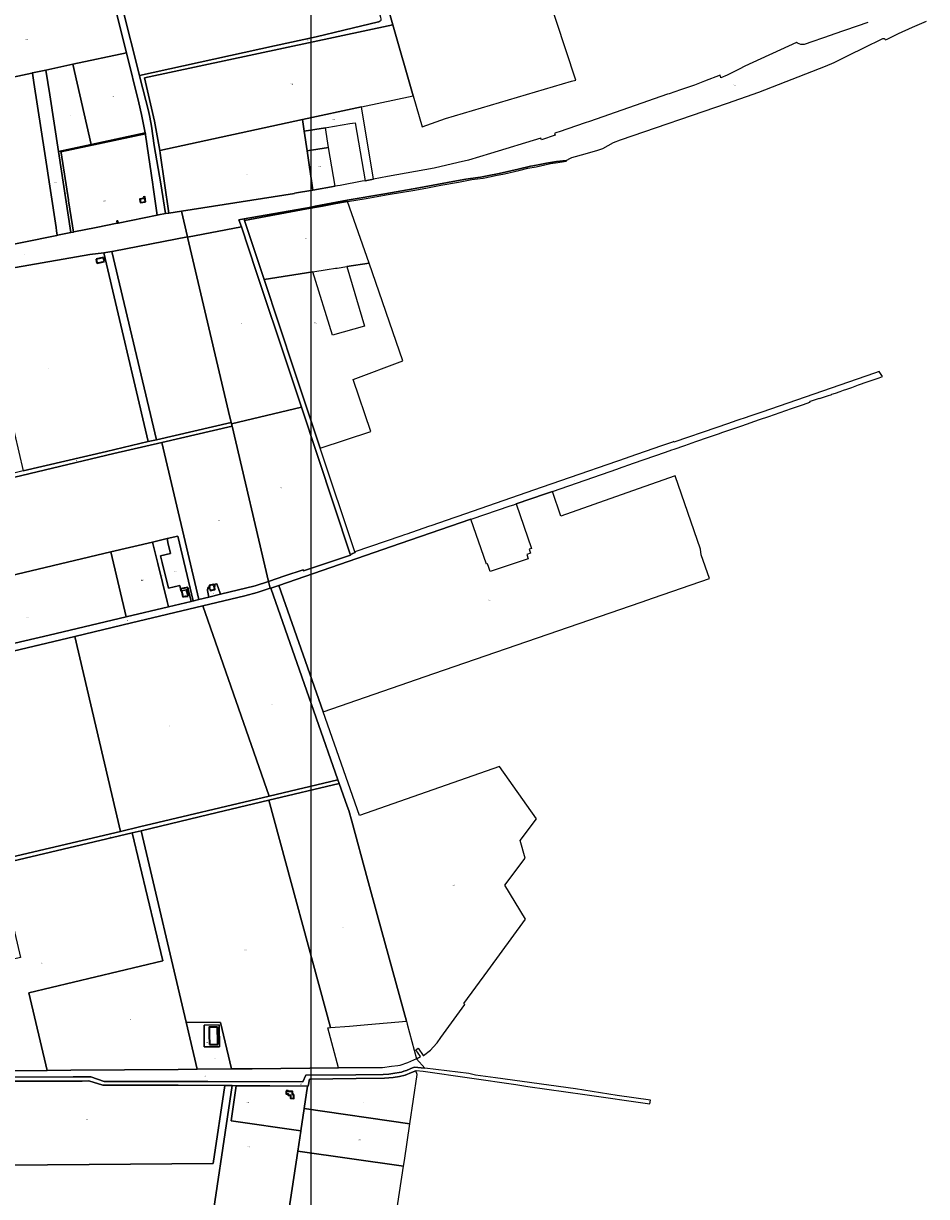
# Model space of a CAD drawing. Extents: x 177930 to 190767, y 381068 to 392034.
# Tile 317 of 318: x 188479 to 190367, y 387560 to 390012. Entities that reach past the tile are written whole.
import ezdxf
from ezdxf.enums import TextEntityAlignment as Align

# ---------------------------------------------------------------- set-up
doc = ezdxf.new("R2010")
doc.units = 0
for name, color, linetype, lineweight in [('B-XX-KG-GRENS_PERCEEL-GV', 150, 'Continuous', 25), ('B-XX-KG-GRENS_PERCEEL-S', 150, 'Continuous', 25), ('B-XX-OG-BEBOUWING-G', 7, 'Continuous', 35)]:
    doc.layers.add(name, color=color, linetype=linetype, lineweight=lineweight)
doc.styles.add('NLCS-ISO', font='NLCS-ISO.ttf', dxfattribs={"height": 1.8})

# ---------------------------------------------------------------- blocks, each defined once
blk = doc.blocks.new('SKG-PERCEELNUMMER-SO')
at = {"layer": 'DefPoints'}
blk.add_point((0, 0), dxfattribs=at)
at = {"style": 'NLCS-ISO', "oblique": 10, "flags": 1}
blk.add_attdef('GEMEENTECODE', text='', height=1.8, dxfattribs=at).set_placement((-0.5, 2.6), align=Align.MIDDLE_RIGHT)
at = {"style": 'NLCS-ISO', "oblique": 10}
blk.add_attdef('PERCEELNUMMER', text='', height=1.8, dxfattribs=at).set_placement((0, 0), align=Align.MIDDLE_CENTER)
at = {"style": 'NLCS-ISO', "oblique": 10, "flags": 1}
blk.add_attdef('SECTIE', text='', height=1.8, dxfattribs=at).set_placement((0.5, 2.5), align=Align.MIDDLE_LEFT)

msp = doc.modelspace()

# ---------------------------------------------------------------- linework, layer by layer
at = {"layer": 'B-XX-KG-GRENS_PERCEEL-GV'}
for points in [[(189293.898, 389860.474), (189312.558, 389795.443), (189360.973, 389812.886), (189624.715, 389890.65), (189633.492, 389893.238), (189531.138, 390204.153), (189476.057, 390371.466), (189460.086, 390419.703), (189450.739, 390447.932), (189427.697, 390517.521), (189403.678, 390590.06), (189348.522, 390756.639), (189340.257, 390754.152), (189304.386, 390873.361), (189300.289, 390872.113), (189027.467, 390789.023), (189027.988, 390787.205), (189163.186, 390316.024), (189251.285, 390008.987)], [(188684.832, 390049.199), (188721.89, 389902.571), (189003.84, 389964.66), (189091.29, 389983.91), (189148.72, 389997.62), (189221.46, 390015.01), (189224.47, 390016.71), (189226.86, 390018.1), (189226.47, 390021.4), (189226.07, 390024.32), (189205.95, 390095.5), (189187.928, 390158.991)], [(188262.726, 389857.687), (188496.77, 389907.843), (188497.75, 389908.053), (188498.73, 389908.263), (188501.668, 389908.893), (188526.155, 389914.141), (188582.311, 389926.176), (188694.664, 389950.254), (188652.985, 390116.406), (188225.74, 390026.895)], [(189062.712, 389810.514), (189185.751, 389837.103), (189293.898, 389860.474), (189251.285, 390008.987), (188732.11, 389897.944), (188753.117, 389807.124), (188757.482, 389784.495), (188764.159, 389745.995)], [(188582.311, 389926.176), (188620.892, 389758.383), (188733.774, 389782.701), (188726.088, 389821.061), (188720.412, 389845.866), (188694.664, 389950.254)], [(188552.306, 389744.06), (188620.892, 389758.383), (188582.311, 389926.176), (188526.155, 389914.141), (188534.107, 389862.42)], [(188333.332, 389530.533), (188393.824, 389540.256), (188403.044, 389539.252), (188548.916, 389568.686), (188549.897, 389568.884), (188548.418, 389578.505), (188547.39, 389585.192), (188523.642, 389739.653), (188500.828, 389888.03), (188497.816, 389907.621), (188497.75, 389908.053), (188496.77, 389907.843), (188262.726, 389857.687), (188275.699, 389798.333), (188285.764, 389749.182), (188298.063, 389690.967)], [(188578.359, 389574.627), (188552.306, 389744.06), (188534.107, 389862.42), (188526.155, 389914.141), (188501.668, 389908.893), (188498.73, 389908.263), (188497.75, 389908.053), (188497.816, 389907.621), (188500.828, 389888.03), (188523.642, 389739.653), (188547.39, 389585.192), (188548.418, 389578.505), (188549.897, 389568.884), (188550.88, 389569.082), (188553.824, 389569.676)], [(189062.712, 389810.514), (189066.182, 389786.343), (189110.21, 389793.711), (189113.119, 389794.152), (189161.165, 389802.148), (189172.254, 389803.997), (189193.309, 389682.942), (189210.898, 389686.252), (189185.751, 389837.103)], [(188764.159, 389745.995), (188765.124, 389740.435), (188782.731, 389615.276), (188809.175, 389619.56), (189045.635, 389656.058), (189045.691, 389657.085), (189083.819, 389663.492), (189072.028, 389745.62), (189066.182, 389786.343), (189062.712, 389810.514)], [(188557.923, 389741.462), (188557.653, 389743.194), (188612.937, 389755.087), (188734.002, 389780.803), (188733.774, 389782.701), (188620.892, 389758.383), (188552.306, 389744.06), (188578.359, 389574.627), (188583.746, 389575.714), (188581.743, 389588.572), (188573.646, 389640.542), (188573.305, 389642.734)], [(188583.746, 389575.714), (188584.287, 389575.823), (188631.431, 389585.335), (188675.29, 389594.185), (188674.638, 389598.848), (188676.232, 389599.071), (188676.871, 389594.504), (188758.61, 389610.997), (188750.064, 389669.757), (188749.302, 389674.998), (188734.211, 389779.059), (188734.002, 389780.803), (188612.937, 389755.087), (188557.653, 389743.194), (188557.923, 389741.462), (188573.305, 389642.734), (188573.646, 389640.542), (188581.743, 389588.572)], [(189066.182, 389786.343), (189072.028, 389745.62), (189117.039, 389752.519), (189110.21, 389793.711)], [(189117.039, 389752.519), (189072.028, 389745.62), (189083.819, 389663.492), (189130.498, 389671.335)], [(189613.746, 389725.067), (189593.319, 389723.402), (189572.129, 389719.378), (189558.188, 389716.841), (189543.556, 389714.304), (189538.821, 389713.113), (189513.385, 389706.826), (189473.459, 389697.887), (189448.639, 389693.224), (189434.601, 389690.657), (189428.869, 389689.425), (189403.698, 389686.247), (189384.41, 389682.436), (189346.874, 389675.401), (189305.29, 389667.705), (189234.386, 389655.288), (189155.413, 389641.982), (189088.766, 389629.548), (189080.214, 389627.979), (188940.213, 389603.319), (188941.442, 389599.608), (189071.304, 389624.122), (189104.156, 389629.45), (189132.221, 389635.483), (189156.681, 389639.567), (189195.611, 389646.066), (189241.613, 389654.431), (189297.477, 389663.388), (189323.567, 389668.07), (189351.729, 389673.443), (189388.097, 389680.224), (189416.567, 389685.533), (189440.207, 389688.505), (189456.366, 389691.777), (189465.897, 389693.966), (189473.254, 389695.274), (189484.409, 389697.538), (189514.333, 389704.09), (189533.618, 389709.122), (189550.625, 389712.23), (189568.521, 389716.25), (189580.998, 389718.708), (189595.727, 389721.275), (189614.316, 389723.427)], [(189155.126, 389503.456), (189201.398, 389510.613), (189156.681, 389639.567), (189132.221, 389635.483), (189104.156, 389629.45), (189071.304, 389624.122), (188941.442, 389599.608), (188982.144, 389476.705), (189083.698, 389492.41), (189113.7, 389497.05), (189131.618, 389499.821), (189132.614, 389499.975), (189133.609, 389500.129), (189135.101, 389500.36)], [(188676.871, 389594.504), (188676.232, 389599.071), (188674.638, 389598.848), (188675.29, 389594.185)], [(188934.588, 389586.531), (188965.554, 389493.375), (189033.123, 389291.302), (189060.226, 389209.778), (189162.346, 388902.599), (189166.606, 388904.092), (189172.271, 388906.077), (189171.871, 388907.273), (189099.425, 389124.051), (189045.006, 389286.885), (188982.144, 389476.705), (188941.442, 389599.608), (188940.213, 389603.319), (188929.627, 389601.454)], [(188913.201, 389177.771), (188913.942, 389174.63), (189060.226, 389209.778), (189033.123, 389291.302), (188965.554, 389493.375), (188934.588, 389586.531), (188822.072, 389565.134), (188844.595, 389470.089), (188907.761, 389200.824)], [(188822.072, 389565.134), (188821.945, 389565.67), (188668.379, 389535.723), (188663.645, 389535.093), (188756.996, 389141.566), (188913.201, 389177.771), (188907.761, 389200.824), (188844.595, 389470.089)], [(188478.424, 389076.316), (188652.644, 389117.38), (188740.165, 389137.665), (188646.977, 389532.535), (188618.032, 389528.535), (188462.329, 389501.575), (188316.7, 389483.289), (188298.73, 389399.574), (188284.224, 389331.502), (188270.444, 389277.844), (188255.92, 389224.31), (188233, 389140.657), (188451.239, 389193.508)], [(188740.165, 389137.665), (188756.996, 389141.566), (188663.645, 389535.093), (188646.977, 389532.535)], [(189272.212, 389306.399), (189201.398, 389510.613), (189155.126, 389503.456), (189191.715, 389378.748), (189124.81, 389359.909), (189083.698, 389492.41), (188982.144, 389476.705), (189045.006, 389286.885), (189099.425, 389124.051), (189205.136, 389159.131), (189168.254, 389267.553)], [(190168.862, 389236.542), (190176.209, 389239.122), (190176.614, 389239.264), (190185.998, 389242.56), (190193.089, 389245.05), (190200.152, 389247.53), (190210.398, 389251.129), (190224.659, 389256.137), (190242.648, 389262.454), (190267.411, 389271.15), (190274.557, 389273.66), (190267.636, 389284.395), (190257.494, 389280.852), (190113.212, 389230.451), (190022.578, 389199.461), (189993.1, 389189.381), (189991.966, 389188.993), (189970.449, 389181.636), (189950.548, 389174.831), (189928.035, 389167.133), (189838.542, 389136.533), (189838.134, 389137.702), (189835.341, 389136.734), (189812.865, 389128.942), (189744.484, 389105.238), (189738.873, 389103.293), (189601.908, 389055.815), (189563.485, 389042.495), (189385.135, 388980.754), (189378.908, 388978.599), (189332.587, 388962.564), (189326.032, 388960.294), (189280.582, 388944.561), (189275.289, 388942.728), (189268.055, 388940.224), (189171.871, 388907.273), (189172.271, 388906.077), (189166.606, 388904.092), (189167.184, 388902.918), (189162.745, 388901.397), (189162.987, 388900.671), (189064.503, 388867.87), (189064.029, 388869.583), (189025.69, 388857.043), (188991.579, 388845.645), (188995.004, 388831.129), (188995.925, 388831.348), (189013.144, 388837.321), (189266.596, 388924.892), (189414.531, 388975.419), (189416.756, 388976.179), (189496.57, 389003.44), (189503.814, 389005.914), (189508.958, 389007.671), (189569.965, 389028.509), (189584.561, 389033.545), (189721.475, 389080.787), (189723.048, 389081.341), (189754.323, 389092.354), (189820.723, 389115.734), (189834.254, 389120.499), (189839.051, 389122.188), (189861.182, 389129.82), (189884.437, 389137.84), (189911.08, 389147.028), (189931.705, 389154.141), (189941.183, 389157.41), (189980.525, 389170.977), (190017.548, 389183.745), (190036.831, 389190.395), (190060.542, 389198.572), (190084.292, 389206.762), (190109.625, 389215.498), (190122.872, 389220.34), (190123.718, 389221.976), (190142.681, 389228.462), (190143.009, 389227.463), (190151.427, 389230.419), (190159.758, 389233.345), (190168.377, 389236.372)], [(189162.346, 388902.599), (189060.226, 389209.778), (188913.942, 389174.63), (188915.117, 389169.65), (188991.579, 388845.645), (189025.69, 388857.043), (189064.029, 388869.583), (189064.503, 388867.87), (189162.987, 388900.671), (189162.745, 388901.397)], [(188768.246, 389135.778), (188915.117, 389169.65), (188913.942, 389174.63), (188913.201, 389177.771), (188756.996, 389141.566), (188740.165, 389137.665), (188652.644, 389117.38), (188478.424, 389076.316), (188444.908, 389068.416), (188196.941, 389009.49), (188194.645, 389001.387), (188443.885, 389059.417), (188668.277, 389112.739)], [(188845.81, 388807.664), (188866.965, 388812.845), (188863.599, 388826.688), (188864.23, 388832.679), (188868.101, 388833.158), (188867.239, 388836.716), (188883.423, 388840.739), (188891.174, 388818.726), (188963.298, 388836.247), (188991.579, 388845.645), (188915.117, 389169.65), (188768.246, 389135.778)], [(189336.915, 388653.01), (189770.294, 388802.299), (189796.086, 388811.114), (189912.817, 388851.395), (189895.429, 388901.285), (189894.288, 388912.929), (189841.518, 389065.862), (189740.343, 389030.349), (189602.153, 388981.843), (189584.561, 389033.545), (189569.965, 389028.509), (189508.958, 389007.671), (189541.211, 388914.5), (189536.005, 388912.69), (189538.846, 388904.462), (189531.269, 388901.874), (189534.354, 388892.847), (189454.71, 388865.96), (189451.789, 388874.727), (189449.114, 388882.473), (189446.813, 388881.673), (189414.531, 388975.419), (189266.596, 388924.892), (189013.144, 388837.321), (189105.475, 388573.236)], [(188823.788, 388829.118), (188829.702, 388803.817), (188833.593, 388804.745), (188801.912, 388940.293), (188779.316, 388934.995), (188781.928, 388923.712), (188783.734, 388915.91), (188786.44, 388904.219), (188765.554, 388899.277), (188769.084, 388884.875), (188782.121, 388831.68), (188794.106, 388834.551), (188805.708, 388837.367), (188807.588, 388829.724), (188808.583, 388825.516), (188809.586, 388825.753), (188820.084, 388828.247), (188823.489, 388829.048)], [(188749.018, 388927.892), (188662.062, 388907.505), (188694.158, 388771.487), (188782.203, 388792.487), (188779.461, 388803.676), (188760.1, 388882.673)], [(188782.121, 388831.68), (188769.084, 388884.875), (188765.554, 388899.277), (188786.44, 388904.219), (188783.734, 388915.91), (188781.928, 388923.712), (188779.316, 388934.995), (188749.018, 388927.892), (188760.1, 388882.673), (188779.461, 388803.676), (188782.203, 388792.487), (188829.702, 388803.817), (188823.788, 388829.118), (188823.489, 388829.048), (188820.084, 388828.247), (188809.586, 388825.753), (188808.583, 388825.516), (188807.588, 388829.724), (188805.708, 388837.367), (188794.106, 388834.551)], [(188662.062, 388907.505), (188175.975, 388791.793), (188208.98, 388651.491), (188359.171, 388688.534), (188354.812, 388705.695), (188368.25, 388709.583), (188377.794, 388711.593), (188386.15, 388711.018), (188395.502, 388706.599), (188400.89, 388704.156), (188409.494, 388704.502), (188533.034, 388733.055), (188694.158, 388771.487)], [(188866.965, 388812.845), (188891.174, 388818.726), (188883.423, 388840.739), (188867.239, 388836.716), (188868.101, 388833.158), (188864.23, 388832.679), (188863.599, 388826.688)], [(188995.004, 388831.129), (188967.515, 388822.457), (188941.808, 388815.351), (188854.417, 388794.358), (188992.693, 388396.521), (189136.579, 388430.614), (189090.926, 388560.415), (188995.925, 388831.348)], [(189279.491, 387926.361), (189281.073, 387920.571), (189300.986, 387847.707), (189309.269, 387852.769), (189299.152, 387866.77), (189304.112, 387870.326), (189314.678, 387855.109), (189315.269, 387854.952), (189329.745, 387866.258), (189335.558, 387872.6), (189343.7, 387881.624), (189351.634, 387892.385), (189401.562, 387961.642), (189399.465, 387963.199), (189449.513, 388031.971), (189528.127, 388140.091), (189485.042, 388210.671), (189527.754, 388267.391), (189516.971, 388304.449), (189551.705, 388349.151), (189474.121, 388458.873), (189181.312, 388356.421), (189105.475, 388573.236), (189013.144, 388837.321), (188995.925, 388831.348), (189090.926, 388560.415), (189136.579, 388430.614), (189139.246, 388423.031), (189155.918, 388375.63), (189159.13, 388367.178), (189165.468, 388344.69), (189198.447, 388223.61), (189220.548, 388142.051)], [(188682.123, 388323.184), (188721.827, 388332.552), (188992.693, 388396.521), (188854.417, 388794.358), (188704.857, 388758.709), (188586.886, 388730.655)], [(188361.921, 388677.708), (188211.332, 388640.698), (188307.571, 388235.068), (188453.469, 388269.233), (188682.123, 388323.184), (188586.886, 388730.655), (188427.78, 388692.805), (188412.326, 388689.228), (188407.593, 388687.714), (188402.524, 388684.904), (188395.097, 388673.061), (188388.004, 388669.168), (188383.348, 388667.514), (188365.414, 388663.959)], [(188171.15, 388202.963), (188172.597, 388194.144), (188426.805, 388253.926), (188456.404, 388260.886), (188706.547, 388320.25), (188725.225, 388324.37), (188866.615, 388358.238), (188992.35, 388388.11), (189139.246, 388423.031), (189136.579, 388430.614), (188992.693, 388396.521), (188721.827, 388332.552), (188682.123, 388323.184), (188453.469, 388269.233), (188307.571, 388235.068)], [(188992.35, 388388.11), (189121.181, 387913.129), (189160.362, 387916.509), (189198.739, 387919.683), (189279.491, 387926.361), (189220.548, 388142.051), (189198.447, 388223.61), (189165.468, 388344.69), (189159.13, 388367.178), (189155.918, 388375.63), (189139.246, 388423.031)], [(189137.911, 387828.844), (189115.489, 387912.745), (189121.181, 387913.129), (188992.35, 388388.11), (188866.615, 388358.238), (188725.225, 388324.37), (188819.102, 387924.225), (188891.126, 387923.936), (188914.01, 387826.79), (188957.36, 387827.188)], [(188706.547, 388320.25), (188770.461, 388052.528), (188490.392, 387985.754), (188528.861, 387823.876), (188577.957, 387824.171), (188802.306, 387825.766), (188842.434, 387826.134), (188819.102, 387924.225), (188725.225, 388324.37)], [(188706.547, 388320.25), (188456.404, 388260.886), (188426.805, 388253.926), (188473.149, 388059.463), (188205.935, 387995.934), (188235.299, 387822.11), (188528.861, 387823.876), (188490.392, 387985.754), (188770.461, 388052.528)], [(188819.102, 387924.225), (188842.434, 387826.134), (188914.01, 387826.79), (188891.126, 387923.936)], [(188857.056, 387872.696), (188856.694, 387918.319), (188888.163, 387918.87), (188888.875, 387873.31)], [(188888.875, 387873.31), (188888.163, 387918.87), (188856.694, 387918.319), (188857.056, 387872.696)], [(189072.897, 387790.912), (189065.826, 387743.963), (189286.67, 387712.221), (189302.041, 387815.521), (189299.563, 387823.142), (189290.167, 387819.552), (189277.283, 387814.003), (189265.018, 387811.283), (189251.603, 387808.991), (189233.732, 387807.208), (189174.324, 387806.469), (189077.007, 387805.668), (189074.475, 387790.902)], [(188269.374, 387624.238), (188875.858, 387629.056), (188900.043, 387791.972), (188802.748, 387792.57), (188645.328, 387792.769), (188616.11, 387802.201), (188602.065, 387801.248), (188448.367, 387801.333), (188239.6, 387799.947)], [(188915.38, 387791.878), (188900.043, 387791.972), (188875.858, 387629.056), (188269.374, 387624.238), (188306.36, 387405.976), (188294.081, 387403.875), (188312.995, 387292.159), (188314.263, 387291.974), (188429.275, 387275.173), (188634.267, 387244.707), (188995.755, 387191.024), (189028.493, 387343.029), (189005.966, 387346.47), (189018.097, 387427.288), (188940.87, 387438.592), (188864.478, 387450.812)], [(188915.38, 387791.878), (188864.478, 387450.812), (188940.87, 387438.592), (189018.097, 387427.288), (189020.621, 387443.787), (189052.464, 387655.236), (189058.69, 387696.575), (189058.764, 387697.069), (189058.771, 387697.118), (189058.838, 387697.564), (188913.044, 387718.627), (188923.938, 387791.826)], [(189065.826, 387743.963), (189072.897, 387790.912), (188993.8, 387791.397), (188924.433, 387791.823), (188923.938, 387791.826), (188913.044, 387718.627), (189058.838, 387697.564)], [(189058.764, 387697.069), (189058.69, 387696.575), (189052.464, 387655.236), (189273.461, 387623.647), (189275.257, 387635.524), (189286.67, 387712.221), (189065.826, 387743.963), (189058.838, 387697.564), (189058.771, 387697.118)], [(189052.464, 387655.236), (189020.621, 387443.787), (189241.521, 387412.411), (189273.461, 387623.647)]]:
    msp.add_lwpolyline(points, close=True, dxfattribs=at)
for points in [[(189221.46, 390015.01), (189148.72, 389997.62), (189091.29, 389983.91), (189003.84, 389964.66), (188721.89, 389902.571), (188722.75, 389899.166), (188735.133, 389850.544), (188740.449, 389829.142), (188743.084, 389815.385), (188746.644, 389797.125), (188752.677, 389756.583), (188766.074, 389676.707), (188775.838, 389614.159), (188782.731, 389615.276), (188765.124, 389740.435), (188764.159, 389745.995), (188757.482, 389784.495), (188753.117, 389807.124), (188732.11, 389897.944), (189251.285, 390008.987), (189163.186, 390316.024)], [(188652.985, 390116.406), (188694.664, 389950.254), (188720.412, 389845.866), (188726.088, 389821.061), (188733.774, 389782.701), (188734.002, 389780.803), (188734.211, 389779.059), (188749.302, 389674.998), (188750.064, 389669.757), (188758.61, 389610.997), (188761.251, 389611.797), (188775.838, 389614.159), (188766.074, 389676.707), (188752.677, 389756.583), (188746.644, 389797.125), (188743.084, 389815.385), (188740.449, 389829.142), (188735.133, 389850.544), (188722.75, 389899.166), (188721.89, 389902.571), (188684.832, 390049.199)], [(190243.772, 390013.254), (190172.83, 389989.06), (190167.28, 389987.08), (190110.78, 389967.36), (190103.67, 389967.32), (190096.99, 389970.14), (190095.053, 389971.697), (189987.144, 389922.636), (189975.133, 389916.256), (189949.835, 389903.479), (189936.771, 389897.919), (189935.162, 389903.319), (189902.542, 389890.934), (189881.294, 389882.867), (189852.571, 389872.933), (189828.914, 389864.751), (189825.154, 389863.451), (189661.886, 389806.986), (189653.143, 389803.962), (189598.807, 389785.17), (189594.025, 389783.516), (189591.815, 389782.751), (189588.864, 389781.731), (189590.096, 389778.073), (189561.795, 389768.143), (189560.533, 389771.898), (189455.185, 389739.641), (189409.123, 389725.946), (189387.533, 389720.865), (189337.345, 389709.055), (189337.215, 389709.024), (189239.815, 389691.695), (189210.898, 389686.252), (189193.309, 389682.942), (189186.799, 389681.717), (189141.149, 389673.126), (189135.28, 389672.139), (189130.498, 389671.335), (189083.819, 389663.492), (189045.691, 389657.085), (189045.635, 389656.058), (188809.175, 389619.56), (188821.945, 389565.67), (188822.072, 389565.134), (188934.588, 389586.531), (188929.627, 389601.454), (188940.213, 389603.319), (189080.214, 389627.979), (189088.766, 389629.548), (189155.413, 389641.982), (189234.386, 389655.288), (189305.29, 389667.705), (189346.874, 389675.401), (189384.41, 389682.436), (189403.698, 389686.247), (189428.869, 389689.425), (189434.601, 389690.657), (189448.639, 389693.224), (189473.459, 389697.887), (189513.385, 389706.826), (189538.821, 389713.113), (189543.556, 389714.304), (189558.188, 389716.841), (189572.129, 389719.378), (189593.319, 389723.402), (189613.746, 389725.067), (189622.784, 389730.128), (189625.533, 389731.668), (189653.221, 389738.753), (189679.773, 389746.764), (189690.058, 389750.301), (189712.47, 389762.615), (189726.937, 389768.447), (189950.82, 389845.198), (190015.824, 389867.803), (190155.072, 389922.115), (190173.759, 389930.107), (190205.88, 389945.949), (190235.173, 389960.363), (190275.215, 389980.076), (190278.07, 389980.302), (190280.431, 389978.769), (190281.013, 389977.545), (190284.121, 389979.026), (190308.026, 389990.416), (190337.123, 390003.866), (190366.57, 390016.521)], [(188462.329, 389501.575), (188618.032, 389528.535), (188646.977, 389532.535), (188663.645, 389535.093), (188668.379, 389535.723), (188821.945, 389565.67), (188809.175, 389619.56), (188782.731, 389615.276), (188775.838, 389614.159), (188761.251, 389611.797), (188758.61, 389610.997), (188676.871, 389594.504), (188675.29, 389594.185), (188631.431, 389585.335), (188584.287, 389575.823), (188583.746, 389575.714), (188578.359, 389574.627), (188553.824, 389569.676), (188550.88, 389569.082), (188549.897, 389568.884), (188548.916, 389568.686), (188403.044, 389539.252)], [(188175.975, 388791.793), (188662.062, 388907.505), (188749.018, 388927.892), (188779.316, 388934.995), (188801.912, 388940.293), (188833.593, 388804.745), (188835.212, 388805.131), (188845.81, 388807.664), (188768.246, 389135.778), (188668.277, 389112.739), (188443.885, 389059.417)], [(188427.78, 388692.805), (188586.886, 388730.655), (188704.857, 388758.709), (188854.417, 388794.358), (188941.808, 388815.351), (188967.515, 388822.457), (188995.004, 388831.129), (188991.579, 388845.645), (188963.298, 388836.247), (188891.174, 388818.726), (188866.965, 388812.845), (188845.81, 388807.664), (188835.212, 388805.131), (188833.593, 388804.745), (188829.702, 388803.817), (188782.203, 388792.487), (188694.158, 388771.487), (188533.034, 388733.055), (188409.494, 388704.502)], [(188454.24, 387809.493), (188583.021, 387810.128), (188620.188, 387810.634), (188648.061, 387800.622), (188864.361, 387800.614), (189062.944, 387799.773), (189069.114, 387814), (189174.16, 387814.416), (189231.298, 387815.505), (189242.537, 387816.001), (189255.458, 387817.851), (189264.67, 387819.097), (189268.982, 387820.108), (189274.347, 387821.91), (189279.413, 387823.662), (189287.647, 387826.806), (189295.967, 387830.683), (189318.324, 387828.745), (189300.986, 387847.707), (189281.712, 387839.53), (189265.479, 387833.957), (189261.471, 387833.295), (189248.575, 387831.565), (189229.404, 387828.873), (189200.222, 387828.984), (189167.052, 387829.111), (189144.245, 387828.814), (189137.911, 387828.844), (188957.36, 387827.188), (188914.01, 387826.79), (188842.434, 387826.134), (188802.306, 387825.766), (188577.957, 387824.171), (188528.861, 387823.876), (188235.299, 387822.11)], [(188448.367, 387801.333), (188602.065, 387801.248), (188616.11, 387802.201), (188645.328, 387792.769), (188802.748, 387792.57), (188900.043, 387791.972), (188915.38, 387791.878), (188923.938, 387791.826), (188924.433, 387791.823), (188993.8, 387791.397), (189072.897, 387790.912), (189074.475, 387790.902), (189077.007, 387805.668), (189174.324, 387806.469), (189233.732, 387807.208), (189251.603, 387808.991), (189265.018, 387811.283), (189277.283, 387814.003), (189290.167, 387819.552), (189299.563, 387823.142), (189300.257, 387823.307), (189314.903, 387821.837), (189508.106, 387794.037), (189533.451, 387790.44), (189652.631, 387773.524), (189788.057, 387753.894), (189789.672, 387761.355), (189720.011, 387771.335), (189633.125, 387785.099), (189466.089, 387808.12), (189423.701, 387813.98), (189409.723, 387817.173), (189318.324, 387828.745), (189295.967, 387830.683), (189287.647, 387826.806), (189279.413, 387823.662), (189274.347, 387821.91), (189268.982, 387820.108), (189264.67, 387819.097), (189255.458, 387817.851), (189242.537, 387816.001), (189231.298, 387815.505), (189174.16, 387814.416), (189069.114, 387814), (189062.944, 387799.773), (188864.361, 387800.614), (188648.061, 387800.622), (188620.188, 387810.634), (188583.021, 387810.128), (188454.24, 387809.493)]]:
    msp.add_lwpolyline(points, dxfattribs=at)
at = {"layer": 'B-XX-OG-BEBOUWING-G'}
for points in [[(188734.395, 389638.884), (188732.843, 389649.06), (188729.746, 389648.578)], [(188729.746, 389648.578), (188730.23, 389645.461)], [(188730.23, 389645.461), (188722.437, 389644.249), (188723.53, 389637.215), (188734.395, 389638.884)], [(188646.438, 389522.556), (188631.032, 389519.017)], [(188631.032, 389519.017), (188632.152, 389514.144), (188632.988, 389510.702)], [(188632.988, 389510.702), (188632.991, 389510.689), (188642.258, 389512.938)], [(188642.258, 389512.938), (188648.351, 389514.417)], [(188648.351, 389514.417), (188647.558, 389517.683), (188646.438, 389522.556)], [(188876.702, 388839.068), (188867.239, 388836.716)], [(188877.148, 388837.211), (188876.702, 388839.068)], [(188822.495, 388833.199), (188807.588, 388829.724)], [(188807.588, 388829.724), (188808.583, 388825.516)], [(188808.583, 388825.516), (188809.586, 388825.753), (188810.804, 388820.606)], [(188810.804, 388820.606), (188810.61, 388820.56), (188812.347, 388813.223)], [(188812.347, 388813.223), (188818.677, 388814.721), (188818.848, 388814.008), (188823.214, 388815.035)], [(188823.214, 388815.035), (188821.305, 388823.094), (188820.084, 388828.247), (188823.489, 388829.048)], [(188823.316, 388829.798), (188822.495, 388833.199)], [(188823.489, 388829.048), (188823.316, 388829.798)], [(188868.156, 388832.933), (188867.189, 388832.688)], [(188867.189, 388832.688), (188868.056, 388829.264)], [(188867.239, 388836.716), (188868.044, 388833.394)], [(188868.044, 388833.394), (188868.156, 388832.933)], [(188868.056, 388829.264), (188868.988, 388829.5)], [(188868.988, 388829.5), (188869.245, 388828.439)], [(188869.245, 388828.439), (188869.762, 388826.281)], [(188869.762, 388826.281), (188879.472, 388828.645), (188877.787, 388835.569), (188879.449, 388835.979), (188879.039, 388837.652), (188877.148, 388837.211)], [(188868.264, 387914.028), (188867.154, 387914.006), (188867.155, 387913.965)], [(188867.155, 387913.965), (188867.55, 387893.726)], [(188884.568, 387914.347), (188868.264, 387914.028)], [(188885.218, 387878.028), (188885.181, 387883.027), (188884.568, 387914.347)], [(188867.55, 387893.726), (188867.762, 387882.899), (188867.798, 387877.899)], [(188867.798, 387877.899), (188885.218, 387878.028)], [(189028.512, 387780.864), (189028.505, 387775.864), (189028.475, 387774.99), (189032.225, 387774.861), (189032.122, 387771.89), (189037.635, 387771.7), (189037.425, 387765.592), (189044.191, 387765.359), (189044.304, 387768.628)], [(189044.304, 387773.628), (189041.314, 387773.628), (189041.315, 387779.458), (189032.612, 387779.459), (189032.616, 387780.858), (189028.512, 387780.864)], [(189044.304, 387768.628), (189044.304, 387773.628)]]:
    msp.add_lwpolyline(points, dxfattribs=at)
at = {"layer": 'DefPoints'}
msp.add_lwpolyline([(189080.125, 384112.918), (178838.653, 384112.918), (178838.653, 390805.207), (189080.125, 390805.207)], close=True, dxfattribs=at)

# ---------------------------------------------------------------- block references
at = {"layer": 'B-XX-KG-GRENS_PERCEEL-S'}
for p, values in [((188485.884, 389977.842), {'PERCEELNUMMER': '2493'}), ((189074.185, 389976.565), {'PERCEELNUMMER': '3369'}), ((189039.63, 389884.636), {'PERCEELNUMMER': '3396'}), ((189965.95, 389882.679), {'PERCEELNUMMER': '1350'}), ((188667.296, 389858.782), {'PERCEELNUMMER': '2541'}), ((188574.574, 389818.756), {'PERCEELNUMMER': '3472'}), ((189127.641, 389810.673), {'PERCEELNUMMER': '3447'}), ((189092.153, 389770.644), {'PERCEELNUMMER': '3470'}), ((188947.122, 389695.569), {'PERCEELNUMMER': '3430'}), ((189097.838, 389712.612), {'PERCEELNUMMER': '3469'}), ((188546.7, 389679.171), {'PERCEELNUMMER': '3475'}), ((188568.657, 389655.444), {'PERCEELNUMMER': '3473'}), ((189291.383, 389663.85), {'PERCEELNUMMER': '822'}), ((188648.003, 389640.048), {'PERCEELNUMMER': '3457'}), ((188675.778, 389596.16), {'PERCEELNUMMER': '3348'}), ((189069.294, 389562.104), {'PERCEELNUMMER': '823'}), ((188480.496, 389528.944), {'PERCEELNUMMER': '1'}), ((188933.796, 389384.175), {'PERCEELNUMMER': '28'}), ((189089.295, 389386.013), {'PERCEELNUMMER': '1652'}), ((188800.118, 389334.182), {'PERCEELNUMMER': '2'}), ((188706.396, 389318.881), {'PERCEELNUMMER': '3'}), ((188530.721, 389289.963), {'PERCEELNUMMER': '4'}), ((189044.989, 389272.118), {'PERCEELNUMMER': '30'}), ((188589.641, 389098.166), {'PERCEELNUMMER': '6'}), ((189017.458, 389040.978), {'PERCEELNUMMER': '29'}), ((189630.691, 389057.598), {'PERCEELNUMMER': '847'}), ((188887.071, 388973.344), {'PERCEELNUMMER': '788'}), ((188796.143, 388866.505), {'PERCEELNUMMER': '1664'}), ((188727.089, 388848.09), {'PERCEELNUMMER': '1662'}), ((188771.193, 388858.147), {'PERCEELNUMMER': '1663'}), ((188876.66, 388820.558), {'PERCEELNUMMER': '787'}), ((189453.831, 388806.472), {'PERCEELNUMMER': '1597'}), ((188487.585, 388770.338), {'PERCEELNUMMER': '877'}), ((188696.433, 388763.706), {'PERCEELNUMMER': '13'}), ((188998.842, 388588.206), {'PERCEELNUMMER': '12'}), ((188783.702, 388543.441), {'PERCEELNUMMER': '11'}), ((188661.145, 388311.895), {'PERCEELNUMMER': '14'}), ((189378.188, 388210.646), {'PERCEELNUMMER': '295'}), ((189146.092, 388121.667), {'PERCEELNUMMER': '1632'}), ((188943.134, 388075.726), {'PERCEELNUMMER': '992'}), ((188517.507, 388047.924), {'PERCEELNUMMER': '19'}), ((188702.503, 387930.251), {'PERCEELNUMMER': '18'}), ((188862.533, 387881.304), {'PERCEELNUMMER': '695'}), ((188879.64, 387849.647), {'PERCEELNUMMER': '874'}), ((188858.873, 387811.551), {'PERCEELNUMMER': '615'}), ((189059.101, 387795.022), {'PERCEELNUMMER': '1511'}), ((188947.696, 387756.911), {'PERCEELNUMMER': '1490'}), ((189187.697, 387756.95), {'PERCEELNUMMER': '804'}), ((188611.823, 387720.89), {'PERCEELNUMMER': '320'}), ((188950.25, 387663.536), {'PERCEELNUMMER': '1491'}), ((189180.983, 387678.535), {'PERCEELNUMMER': '803'})]:
    msp.add_blockref('SKG-PERCEELNUMMER-SO', p, dxfattribs=at).add_auto_attribs(values)

doc.saveas('drawing.dxf')
